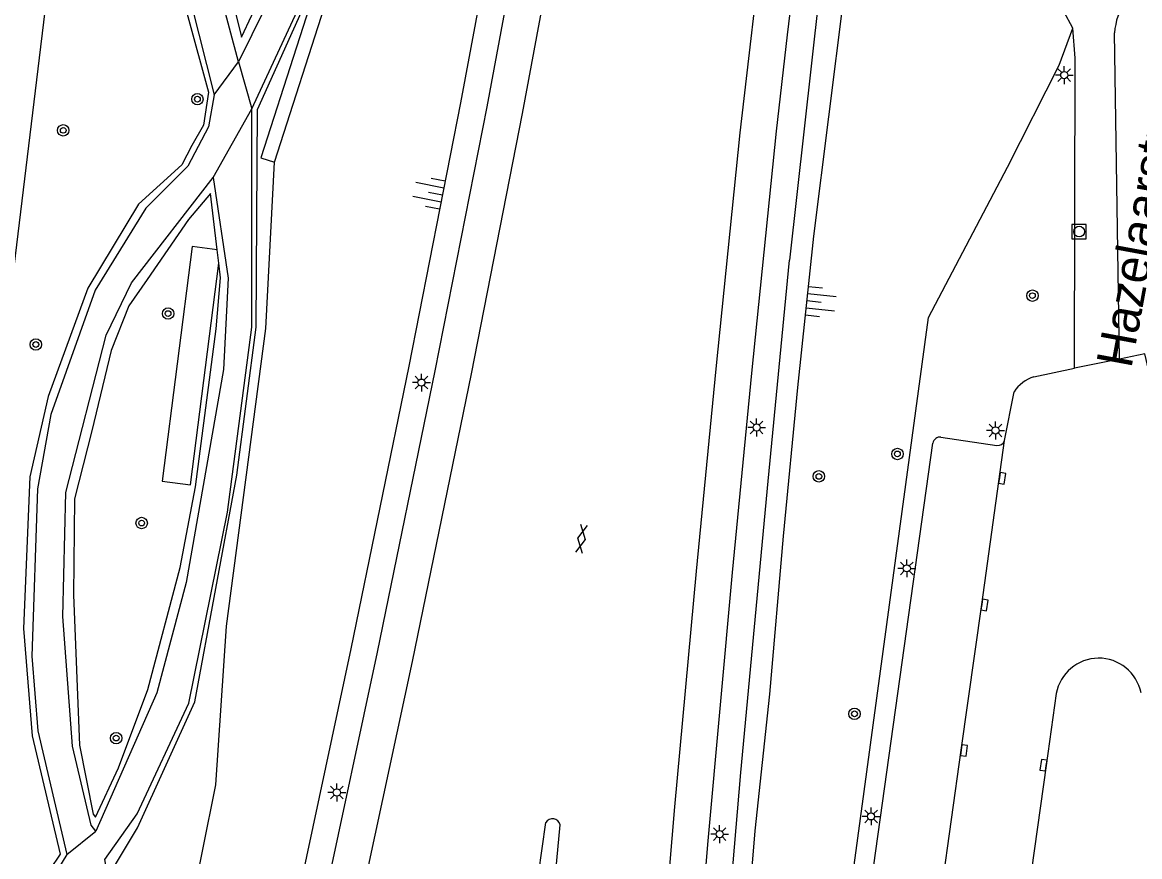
# Model space of a CAD drawing. Extents: x 131000 to 133014, y 396499 to 399001.
# Drawn here: x 132615.1 to 132693.3, y 397021.7 to 397080.1 of the extents above; entities that cross this region are included whole.
import ezdxf

# ---------------------------------------------------------------- set-up
doc = ezdxf.new("R2010")
doc.units = 0
for name, color, linetype in [('gg-afsc-hekwerk', 7, 'Continuous'), ('gg-anno-openbare ruimte label', 7, 'Continuous'), ('gg-knt-BGT kruinlijn', 7, 'Continuous'), ('gg-knt-bovenkant onderkant talud', 7, 'Continuous'), ('gg-knt-onverhard', 7, 'Continuous'), ('gg-knt-verharding', 7, 'Continuous'), ('gg-knt-verharding nz', 7, 'Continuous'), ('gt-grn-groengrens', 7, 'Continuous'), ('gt-grn-weggrens', 7, 'Continuous'), ('gt-symb-boom', 7, 'Continuous'), ('gt-symb-gesloten verharding', 7, 'Continuous'), ('gt-symb-kolk', 7, 'Continuous'), ('gt-symb-lichtmast', 7, 'Continuous'), ('gt-symb-rioolschacht', 7, 'Continuous'), ('gt-symb-talud symbool', 7, 'Continuous')]:
    doc.layers.add(name, color=color, linetype=linetype)

# ---------------------------------------------------------------- blocks, each defined once
blk = doc.blocks.new('gt0-KOLK')
at = {"layer": 'gt-symb-kolk'}
blk.add_lwpolyline([(0, 0), (0.375, 0), (0.375, 0.4), (-0.375, 0.4), (-0.375, 0), (0, 0)], dxfattribs=at)
blk = doc.blocks.new('gt0-BOOM')
at = {"layer": 'gt-symb-boom'}
for radius in [0.4, 0.2]:
    blk.add_circle((0, 0), radius, dxfattribs=at)
blk = doc.blocks.new('gt0-LMAST')
at = {"layer": 'gt-symb-lichtmast'}
for p, q in [((-0.182, 0.173), (-0.447, 0.438)), ((-0.005, 0.246), (-0.005, 0.621)), ((0.172, 0.173), (0.437, 0.438)), ((-0.255, -0.004), (-0.63, -0.004)), ((-0.182, -0.181), (-0.447, -0.446)), ((-0.005, -0.254), (-0.005, -0.629)), ((0.437, -0.446), (0.172, -0.181)), ((0.245, -0.004), (0.62, -0.004))]:
    blk.add_line(p, q, dxfattribs=at)
blk.add_circle((-0.005, -0.004), 0.25, dxfattribs=at)
blk = doc.blocks.new('gt0-TALUD_1')
at = {"layer": 'gt-symb-talud symbool'}
for p, q in [((0, -1), (0, 0)), ((-1, -1), (-1, 0)), ((-0.5, -2), (-0.5, 0)), ((0.5, -2), (0.5, 0)), ((1, -1), (1, 0))]:
    blk.add_line(p, q, dxfattribs=at)
blk = doc.blocks.new('gt0-GESVH1')
at = {"layer": 'gt-symb-gesloten verharding'}
for p, q in [((-0.992, -0.261), (0.008, 0.239)), ((0.008, -0.261), (-0.992, 0.239)), ((0.008, 0.239), (1.008, -0.261)), ((1.008, 0.239), (0.008, -0.261))]:
    blk.add_line(p, q, dxfattribs=at)
blk = doc.blocks.new('gt0-RS')
at = {"layer": 'gt-symb-rioolschacht'}
blk.add_lwpolyline([(-0.5, -0.5), (0.5, -0.5), (0.5, 0.5), (-0.5, 0.5)], close=True, dxfattribs=at)
blk.add_circle((0, 0), 0.375, dxfattribs=at)

msp = doc.modelspace()

# ---------------------------------------------------------------- linework, layer by layer
at = {"layer": 'gg-afsc-hekwerk'}
msp.add_lwpolyline([(132623.57, 397138.833), (132623.717, 397138.814), (132614.05, 397059.14)], dxfattribs=at)
at = {"layer": 'gg-knt-BGT kruinlijn'}
msp.add_line((132670.525, 397065.146), (132672.728, 397082.805), dxfattribs=at)
msp.add_lwpolyline([(132664.6, 397002.327), (132665.331, 397011.37), (132665.822, 397016.503), (132666.411, 397023.53), (132667.43, 397033.096), (132668.389, 397044.155), (132669.387, 397054.563), (132670.525, 397065.146)], dxfattribs=at)
at = {"layer": 'gg-knt-bovenkant onderkant talud'}
msp.add_lwpolyline([(132670.799, 396990.91), (132670.379, 396992.886), (132669.717, 396994.5), (132678.546, 397059.447), (132684.079, 397069.971), (132687.684, 397077.116), (132688.644, 397079.705)], dxfattribs=at)
at = {"layer": 'gg-knt-onverhard'}
for points in [[(132631.174, 397074.045), (132635.269, 397082.866), (132639.196, 397110.746), (132640.576, 397124.296), (132640.511, 397133.899), (132639.393, 397137.056), (132636.96, 397140.213), (132634.593, 397141.66), (132631.831, 397141.462), (132629.793, 397140.739), (132628.083, 397138.503), (132626.823, 397135.139), (132624.613, 397122.518), (132624.958, 397096.503), (132625.877, 397085.579), (132628.544, 397075.032)], [(132626.621, 397105.149), (132626.744, 397122.849), (132628.781, 397135.306), (132630.801, 397138.229), (132632.423, 397139.292), (132634.856, 397139.161), (132636.5, 397137.516), (132637.322, 397136.135), (132638.167, 397133.768), (132638.341, 397126.4), (132637.617, 397113.049), (132633.99, 397084.971), (132630.253, 397077.334)], [(132630.253, 397077.334), (132628.346, 397084.437), (132626.621, 397105.149)], [(132628.544, 397075.032), (132628.149, 397072.795), (132626.703, 397070.033), (132623.749, 397067.101), (132620.204, 397061.375), (132617.103, 397052.669), (132616.182, 397047.473), (132615.788, 397035.765), (132616.207, 397030.533), (132618.22, 397021.887)], [(132621.015, 397020.856), (132620.879, 397021.52), (132623.152, 397024.715), (132626.768, 397032.476), (132629.464, 397045.837), (132631.174, 397058.786), (132631.174, 397074.045)], [(132617.957, 397038.527), (132618.155, 397047.209), (132620.975, 397058.214), (132622.757, 397061.877), (132628.478, 397069.244)], [(132628.478, 397069.244), (132629.53, 397062.206), (132629.201, 397055.826), (132626.587, 397040.912), (132624.533, 397033.2), (132620.252, 397023.503)], [(132620.252, 397023.503), (132619.93, 397023.926), (132618.615, 397029.451), (132617.957, 397038.527)], [(132618.22, 397021.887), (132617.392, 397020.512), (132612.368, 397017.743), (132608.476, 397016.497)]]:
    msp.add_lwpolyline(points, dxfattribs=at)
at = {"layer": 'gg-knt-verharding'}
for p, q in [((132670.999, 397082.943), (132668.822, 397063.462)), ((132691.911, 397056.53), (132691.568, 397079.376)), ((132691.911, 397056.53), (132688.758, 397055.902)), ((132685.924, 397055.311), (132688.758, 397055.902)), ((132683.863, 397050.85), (132684.53, 397054.248)), ((132679.414, 397051.088), (132683.334, 397050.507)), ((132670.995, 396994.705), (132678.852, 397050.666)), ((132651.719, 397012.817), (132652.76, 397023.96))]:
    msp.add_line(p, q, dxfattribs=at)
for points in [[(132632.6, 397002.273), (132636.303, 397018.919), (132639.978, 397036.047), (132644.005, 397055.724), (132647.643, 397074.205), (132651.159, 397093.047), (132655.098, 397115.44), (132658.735, 397137.109), (132659.729, 397138.083), (132660.19, 397141.011)], [(132661.913, 397140.6), (132657.569, 397115.113), (132653.628, 397092.656), (132650.102, 397073.716), (132646.541, 397055.515), (132642.391, 397035.393), (132638.717, 397018.233), (132635.197, 397002.433), (132630.791, 396983.057), (132627.432, 396967.672), (132626.811, 396964.661)], [(132658.296, 397138.783), (132658.119, 397138.289), (132657.077, 397138.524), (132653.246, 397115.708), (132649.332, 397093.472), (132645.774, 397074.477), (132642.177, 397056.044), (132638.114, 397036.28), (132634.572, 397019.668), (132630.696, 397002.402), (132623.06, 396968.551), (132622.417, 396966.171)], [(132654.981, 396949.906), (132655.882, 396959.236), (132657.286, 396979.956), (132658.275, 396993.954), (132659.483, 397009.7), (132660.788, 397025.224), (132662.302, 397041.697), (132663.671, 397055.853), (132665.352, 397072.367), (132667.056, 397087.004), (132668.763, 397100.961), (132670.393, 397113.845), (132671.579, 397122.829), (132673.739, 397137.68)], [(132675.47, 397137.189), (132674.869, 397133.445), (132675.366, 397132.307), (132674.305, 397124.179), (132672.9, 397113.719), (132670.509, 397094.666), (132668.643, 397079.225), (132667.882, 397072.501), (132666.154, 397055.548), (132664.801, 397041.606), (132663.096, 397022.834), (132662.004, 397009.709), (132660.753, 396993.596), (132659.794, 396979.761), (132658.247, 396956.828), (132658.169, 396954.791), (132658.257, 396952.797), (132659.3, 396932.79), (132659.54, 396929.812), (132660.051, 396926.839)], [(132688.644, 397079.705), (132688.029, 397080.858), (132687.295, 397081.273), (132686.794, 397081.258)], [(132688.758, 397055.902), (132688.822, 397077.598), (132688.644, 397079.705)], [(132663.025, 396998.643), (132664.167, 397013.042), (132665.398, 397027.623), (132667.322, 397048.003), (132668.822, 397063.462)], [(132694.364, 397054.026), (132693.693, 397056.905), (132691.911, 397056.53)], [(132687.489, 397033.138), (132686.792, 397028.104), (132684.103, 397009.036), (132683.771, 397005.883)], [(132650.097, 397012.969), (132651.248, 397020.491), (132651.759, 397024.111)]]:
    msp.add_lwpolyline(points, dxfattribs=at)
for centre, radius, start, end in [((132696.002, 397079.07), 4.445, 115.86787, 176.04601), ((132686.774, 397052.751), 2.697, 108.36094, 146.294), ((132679.348, 397050.591), 0.501, 82.38817, 171.41685), ((132683.404, 397050.979), 0.477, 261.5576, 344.3606), ((132690.461, 397032.593), 3.022, 11.52082, 169.61869), ((132652.228, 397023.828), 0.548, 13.90858, 148.93474)]:
    msp.add_arc(centre, radius, start, end, dxfattribs=at)
at = {"layer": 'gg-knt-verharding nz'}
msp.add_lwpolyline([(132675.782, 396993.169), (132678.127, 397009.785), (132680.832, 397029.185), (132682.271, 397039.363), (132683.863, 397050.85)], dxfattribs=at)
at = {"layer": 'gt-grn-groengrens'}
for p, q in [((132632.766, 397070.33), (132637.755, 397085.834)), ((132628.865, 397063.256), (132628.753, 397064.187))]:
    msp.add_line(p, q, dxfattribs=at)
for points in [[(132634.716, 397141.987), (132631.771, 397141.897), (132629.362, 397140.916), (132627.666, 397138.685), (132626.238, 397135.293), (132624.037, 397122.144), (132624.453, 397096.68), (132625.256, 397085.822), (132628.142, 397075.231), (132627.785, 397072.911), (132626.982, 397071.483), (132626.268, 397070.144), (132623.234, 397067.378), (132619.693, 397061.517), (132616.927, 397053.931), (132615.648, 397048.309), (132615.201, 397037.689), (132615.796, 397030.192), (132617.76, 397021.892), (132617.046, 397020.821), (132612.584, 397018.412), (132608.523, 397016.865)], [(132637.538, 397133.736), (132636.739, 397135.978), (132635.193, 397138.066), (132634.651, 397138.53), (132634.342, 397138.761), (132632.693, 397138.89), (132631.069, 397137.808), (132629.368, 397135.334), (132627.745, 397124.896), (132627.384, 397122.396), (132627.384, 397109.716), (132627.255, 397105.052), (132628.337, 397092.913), (132628.981, 397085.027), (132630.451, 397079.074), (132632.615, 397083.713), (132633.466, 397085.646), (132634.471, 397093.996), (132635.914, 397105.645), (132637.151, 397116.417), (132637.77, 397127.473), (132637.538, 397133.736)], [(132623.186, 396999.613), (132622.541, 396999.743), (132623.864, 397009.436), (132621.505, 397020.956), (132623.174, 397023.737), (132627.19, 397032.572), (132630.135, 397048.428), (132631.474, 397058.78), (132631.563, 397074.012), (132635.49, 397082.728), (132636.918, 397090.582), (132638.881, 397105.842)], [(132637.755, 397085.834), (132636.803, 397086.14), (132631.814, 397070.636), (132632.766, 397070.33)], [(132623.186, 396999.613), (132628.65, 397026.757), (132629.408, 397037.851), (132632.152, 397058.691), (132632.766, 397070.33)], [(132628.753, 397064.187), (132628.277, 397068.133), (132626.752, 397066.304), (132623.855, 397062.111), (132622.559, 397060.281), (132621.339, 397057.156), (132619.967, 397051.515), (132618.773, 397046.763), (132618.697, 397040.054), (132619.103, 397029.534), (132620.077, 397024.698), (132620.238, 397024.486), (132621.848, 397027.933), (132623.906, 397033.422), (132626.168, 397041.96), (132627.235, 397047.602), (132628.683, 397058.655), (132628.988, 397062.238), (132628.865, 397063.256)], [(132628.753, 397064.187), (132626.994, 397064.413), (132624.892, 397047.996), (132626.879, 397047.742), (132628.865, 397063.256)]]:
    msp.add_lwpolyline(points, dxfattribs=at)
at = {"layer": 'gt-grn-weggrens'}
for p, q in [((132628.544, 397075.032), (132630.253, 397077.334)), ((132630.253, 397077.334), (132631.174, 397074.045)), ((132628.478, 397069.244), (132631.174, 397074.045)), ((132618.22, 397021.887), (132620.252, 397023.503))]:
    msp.add_line(p, q, dxfattribs=at)

# ---------------------------------------------------------------- block references
at = {"layer": 'gt-symb-boom'}
for p in [(132627.366, 397074.73), (132617.976, 397072.548), (132685.819, 397060.983), (132625.314, 397059.728), (132616.057, 397057.564), (132676.369, 397049.905), (132623.464, 397045.071), (132673.366, 397031.72), (132621.682, 397030.023)]:
    msp.add_blockref('gt0-BOOM', p, dxfattribs=at)
at = {"layer": 'gt-symb-boom', "rotation": 123.91251258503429}
msp.add_blockref('gt0-BOOM', (132670.87, 397048.337), dxfattribs=at)
at = {"layer": 'gt-symb-gesloten verharding', "rotation": 80.20785375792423}
msp.add_blockref('gt0-GESVH1', (132654.243, 397043.96), dxfattribs=at)
at = {"layer": 'gt-symb-kolk'}
for p, rotation in [((132683.505, 397048.225), -97.93380653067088), ((132682.271, 397039.363), -98.0479317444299), ((132680.832, 397029.185), -97.97488529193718), ((132686.792, 397028.104), 82.11526199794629)]:
    msp.add_blockref('gt0-KOLK', p, dxfattribs=dict(at, rotation=rotation))
at = {"layer": 'gt-symb-lichtmast'}
for p in [(132688.054, 397076.416), (132643.053, 397054.902), (132666.52, 397051.765), (132683.24, 397051.554), (132677.029, 397041.904), (132637.132, 397026.22), (132674.527, 397024.55), (132663.93, 397023.31)]:
    msp.add_blockref('gt0-LMAST', p, dxfattribs=at)
at = {"layer": 'gt-symb-rioolschacht'}
msp.add_blockref('gt0-RS', (132689.09, 397065.464), dxfattribs=at)
at = {"layer": 'gt-symb-talud symbool'}
for p, xscale, yscale, rotation in [((132644.517, 397068.037), 0.999998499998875, 0.999998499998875, -101.1863292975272), ((132670.037, 397060.61), 0.9995303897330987, 0.9995303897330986, 83.96999119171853)]:
    msp.add_blockref('gt0-TALUD_1', p, dxfattribs=dict(at, xscale=xscale, yscale=yscale, rotation=rotation))

# ---------------------------------------------------------------- texts
at = {"layer": 'gg-anno-openbare ruimte label'}
msp.add_text('Hazelaarstraat', height=2.5, rotation=79.5, dxfattribs=at).set_placement((132692.74, 397055.843))

doc.saveas('drawing.dxf')
